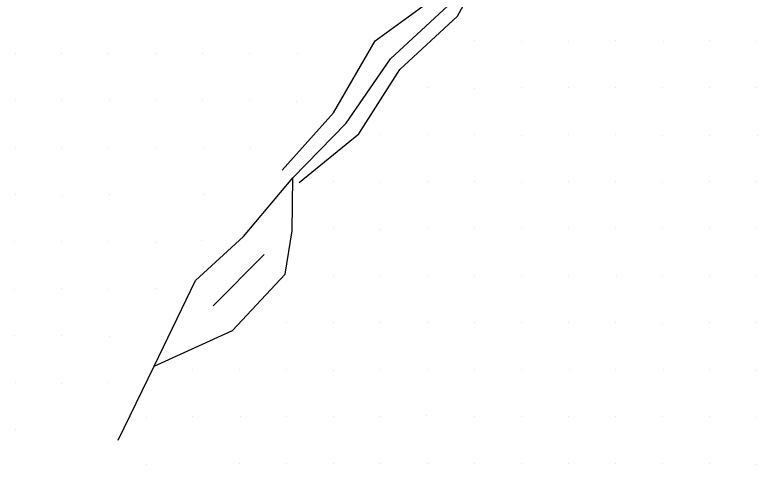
# Model space of a CAD drawing. Extents: x 1602514 to 1609837, y 863887 to 871157.
# Drawn here: x 1604156 to 1604392.9, y 867625.7 to 867769.2 of the extents above; entities that cross this region are included whole.
import ezdxf

# ---------------------------------------------------------------- set-up
doc = ezdxf.new("R2010")
doc.units = 0
for name, color, linetype in [('Survey-Flow line', 7, 'Continuous'), ('Survey-Ridge Lines', 7, 'Continuous'), ('Survey-Spot dirt', 7, 'Continuous')]:
    doc.layers.add(name, color=color, linetype=linetype)

msp = doc.modelspace()

# ---------------------------------------------------------------- linework, layer by layer
at = {"layer": 'Survey-Flow line'}
for points in [[(1604188.93, 867633.44), (1604200.47, 867657.02), (1604213.6, 867684.35), (1604228.94, 867698.37), (1604244.7, 867717.08), (1604261.73, 867734.54), (1604275.89, 867755.15), (1604294.15, 867771.98), (1604307.13, 867793.76), (1604313.43, 867813.75), (1604309.36, 867830.58), (1604303.53, 867854.76), (1604297.54, 867878.85), (1604287.91, 867903.58), (1604282.19, 867928.51), (1604283.64, 867953.17), (1604280.44, 867977.36)], [(1604188.93, 867633.44), (1604200.47, 867657.02), (1604213.6, 867684.35), (1604228.94, 867698.37), (1604244.7, 867717.08), (1604261.73, 867734.54), (1604275.89, 867755.15), (1604294.15, 867771.98), (1604307.13, 867793.76), (1604313.43, 867813.75), (1604309.36, 867830.58), (1604303.53, 867854.76), (1604297.54, 867878.85), (1604287.91, 867903.58), (1604282.19, 867928.51), (1604283.64, 867953.17), (1604280.44, 867977.36)], [(1604200.47, 867657.02), (1604225.46, 867668.43), (1604242.29, 867686.42), (1604244.52, 867700.18), (1604244.7, 867717.08)], [(1604200.47, 867657.02), (1604225.46, 867668.43), (1604242.29, 867686.42), (1604244.52, 867700.18), (1604244.7, 867717.08)]]:
    msp.add_lwpolyline(points, dxfattribs=at)
at = {"layer": 'Survey-Ridge Lines'}
msp.add_line((1604219.3, 867676.25), (1604235.56, 867692.64), dxfattribs=at)
msp.add_line((1604219.3, 867676.25), (1604235.56, 867692.64), dxfattribs=at)
for points in [[(1604241.33, 867719.56), (1604257.64, 867737.92), (1604270.98, 867760.83), (1604290.83, 867775.44), (1604303.85, 867796.75), (1604309.25, 867814.03)], [(1604241.33, 867719.56), (1604257.64, 867737.92), (1604270.98, 867760.83), (1604290.83, 867775.44), (1604303.85, 867796.75), (1604309.25, 867814.03)], [(1604246.7, 867715.6), (1604265.77, 867731.19), (1604278.9, 867751.66), (1604297.22, 867768.78), (1604309.61, 867791.51), (1604317.13, 867813.5)], [(1604246.7, 867715.6), (1604265.77, 867731.19), (1604278.9, 867751.66), (1604297.22, 867768.78), (1604309.61, 867791.51), (1604317.13, 867813.5)]]:
    msp.add_lwpolyline(points, dxfattribs=at)
at = {"layer": 'Survey-Spot dirt'}
for p, q in [((1604302.71, 867760.81), (1604302.71, 867760.81)), ((1604302.71, 867760.81), (1604302.71, 867760.81)), ((1604317.79, 867760.69), (1604317.79, 867760.69)), ((1604317.79, 867760.69), (1604317.79, 867760.69)), ((1604347.78, 867760.91), (1604347.78, 867760.91)), ((1604347.78, 867760.91), (1604347.78, 867760.91)), ((1604362.89, 867760.73), (1604362.89, 867760.73)), ((1604362.89, 867760.73), (1604362.89, 867760.73)), ((1604377.64, 867760.97), (1604377.64, 867760.97)), ((1604377.64, 867760.97), (1604377.64, 867760.97)), ((1604392.7, 867760.75), (1604392.7, 867760.75)), ((1604392.7, 867760.75), (1604392.7, 867760.75)), ((1604332.63, 867760.63), (1604332.63, 867760.63)), ((1604332.63, 867760.63), (1604332.63, 867760.63)), ((1604156.09, 867756.72), (1604156.09, 867756.72)), ((1604156.09, 867756.72), (1604156.09, 867756.72)), ((1604170.84, 867756.74), (1604170.84, 867756.74)), ((1604170.84, 867756.74), (1604170.84, 867756.74)), ((1604185.96, 867756.73), (1604185.96, 867756.73)), ((1604185.96, 867756.73), (1604185.96, 867756.73)), ((1604201, 867756.71), (1604201, 867756.71)), ((1604201, 867756.71), (1604201, 867756.71)), ((1604215.9, 867756.75), (1604215.9, 867756.75)), ((1604215.9, 867756.75), (1604215.9, 867756.75)), ((1604230.91, 867756.72), (1604230.91, 867756.72)), ((1604230.91, 867756.72), (1604230.91, 867756.72)), ((1604246.15, 867756.72), (1604246.15, 867756.72)), ((1604246.15, 867756.72), (1604246.15, 867756.72)), ((1604287.74, 867745.84), (1604287.74, 867745.84)), ((1604287.74, 867745.84), (1604287.74, 867745.84)), ((1604302.69, 867745.77), (1604302.69, 867745.77)), ((1604302.69, 867745.77), (1604302.69, 867745.77)), ((1604317.78, 867745.83), (1604317.78, 867745.83)), ((1604317.78, 867745.83), (1604317.78, 867745.83)), ((1604332.83, 867745.85), (1604332.83, 867745.85)), ((1604332.83, 867745.85), (1604332.83, 867745.85)), ((1604347.63, 867745.86), (1604347.63, 867745.86)), ((1604347.63, 867745.86), (1604347.63, 867745.86)), ((1604362.72, 867745.98), (1604362.72, 867745.98)), ((1604362.72, 867745.98), (1604362.72, 867745.98)), ((1604377.58, 867745.94), (1604377.58, 867745.94)), ((1604377.58, 867745.94), (1604377.58, 867745.94)), ((1604392.68, 867745.96), (1604392.68, 867745.96)), ((1604392.68, 867745.96), (1604392.68, 867745.96)), ((1604156.02, 867741.89), (1604156.02, 867741.89)), ((1604156.02, 867741.89), (1604156.02, 867741.89)), ((1604171.01, 867741.75), (1604171.01, 867741.75)), ((1604171.01, 867741.75), (1604171.01, 867741.75)), ((1604186.02, 867741.72), (1604186.02, 867741.72)), ((1604186.02, 867741.72), (1604186.02, 867741.72)), ((1604200.92, 867741.72), (1604200.92, 867741.72)), ((1604200.92, 867741.72), (1604200.92, 867741.72)), ((1604215.97, 867741.84), (1604215.97, 867741.84)), ((1604215.97, 867741.84), (1604215.97, 867741.84)), ((1604230.99, 867741.67), (1604230.99, 867741.67)), ((1604230.99, 867741.67), (1604230.99, 867741.67)), ((1604246.01, 867741.58), (1604246.01, 867741.58)), ((1604246.01, 867741.58), (1604246.01, 867741.58)), ((1604272.69, 867730.85), (1604272.69, 867730.85)), ((1604272.69, 867730.85), (1604272.69, 867730.85)), ((1604287.82, 867730.82), (1604287.82, 867730.82)), ((1604287.82, 867730.82), (1604287.82, 867730.82)), ((1604302.71, 867730.87), (1604302.71, 867730.87)), ((1604302.71, 867730.87), (1604302.71, 867730.87)), ((1604317.71, 867730.77), (1604317.71, 867730.77)), ((1604317.71, 867730.77), (1604317.71, 867730.77)), ((1604332.82, 867730.91), (1604332.82, 867730.91)), ((1604332.82, 867730.91), (1604332.82, 867730.91)), ((1604347.69, 867730.92), (1604347.69, 867730.92)), ((1604347.69, 867730.92), (1604347.69, 867730.92)), ((1604362.67, 867730.78), (1604362.67, 867730.78)), ((1604362.67, 867730.78), (1604362.67, 867730.78)), ((1604377.55, 867730.71), (1604377.55, 867730.71)), ((1604377.55, 867730.71), (1604377.55, 867730.71)), ((1604392.92, 867730.74), (1604392.92, 867730.74)), ((1604392.92, 867730.74), (1604392.92, 867730.74)), ((1604156.2, 867726.55), (1604156.2, 867726.55)), ((1604156.2, 867726.55), (1604156.2, 867726.55)), ((1604170.94, 867726.64), (1604170.94, 867726.64)), ((1604170.94, 867726.64), (1604170.94, 867726.64)), ((1604186, 867726.56), (1604186, 867726.56)), ((1604186, 867726.56), (1604186, 867726.56)), ((1604201.09, 867726.63), (1604201.09, 867726.63)), ((1604201.09, 867726.63), (1604201.09, 867726.63)), ((1604216.03, 867726.67), (1604216.03, 867726.67)), ((1604216.03, 867726.67), (1604216.03, 867726.67)), ((1604231.08, 867726.58), (1604231.08, 867726.58)), ((1604231.08, 867726.58), (1604231.08, 867726.58)), ((1604257.62, 867715.83), (1604257.62, 867715.83)), ((1604257.62, 867715.83), (1604257.62, 867715.83)), ((1604272.44, 867715.8), (1604272.44, 867715.8)), ((1604272.44, 867715.8), (1604272.44, 867715.8)), ((1604287.78, 867715.83), (1604287.78, 867715.83)), ((1604287.78, 867715.83), (1604287.78, 867715.83)), ((1604302.69, 867715.88), (1604302.69, 867715.88)), ((1604302.69, 867715.88), (1604302.69, 867715.88)), ((1604317.75, 867715.76), (1604317.75, 867715.76)), ((1604317.75, 867715.76), (1604317.75, 867715.76)), ((1604332.68, 867715.96), (1604332.68, 867715.96)), ((1604332.68, 867715.96), (1604332.68, 867715.96)), ((1604347.74, 867715.87), (1604347.74, 867715.87)), ((1604347.74, 867715.87), (1604347.74, 867715.87)), ((1604362.67, 867715.78), (1604362.67, 867715.78)), ((1604362.67, 867715.78), (1604362.67, 867715.78)), ((1604377.65, 867715.89), (1604377.65, 867715.89)), ((1604377.65, 867715.89), (1604377.65, 867715.89)), ((1604392.73, 867715.83), (1604392.73, 867715.83)), ((1604392.73, 867715.83), (1604392.73, 867715.83)), ((1604156.03, 867711.84), (1604156.03, 867711.84)), ((1604156.03, 867711.84), (1604156.03, 867711.84)), ((1604171.07, 867711.45), (1604171.07, 867711.45)), ((1604171.07, 867711.45), (1604171.07, 867711.45)), ((1604186.04, 867711.76), (1604186.04, 867711.76)), ((1604186.04, 867711.76), (1604186.04, 867711.76)), ((1604216.04, 867711.68), (1604216.04, 867711.68)), ((1604216.04, 867711.68), (1604216.04, 867711.68)), ((1604257.72, 867700.96), (1604257.72, 867700.96)), ((1604257.72, 867700.96), (1604257.72, 867700.96)), ((1604272.78, 867700.74), (1604272.78, 867700.74)), ((1604272.78, 867700.74), (1604272.78, 867700.74)), ((1604287.75, 867700.81), (1604287.75, 867700.81)), ((1604287.75, 867700.81), (1604287.75, 867700.81)), ((1604302.72, 867700.87), (1604302.72, 867700.87)), ((1604302.72, 867700.87), (1604302.72, 867700.87)), ((1604317.63, 867700.82), (1604317.63, 867700.82)), ((1604317.63, 867700.82), (1604317.63, 867700.82)), ((1604332.63, 867700.81), (1604332.63, 867700.81)), ((1604332.63, 867700.81), (1604332.63, 867700.81)), ((1604347.79, 867700.97), (1604347.79, 867700.97)), ((1604347.79, 867700.97), (1604347.79, 867700.97)), ((1604362.7, 867700.93), (1604362.7, 867700.93)), ((1604362.7, 867700.93), (1604362.7, 867700.93)), ((1604377.66, 867701.09), (1604377.66, 867701.09)), ((1604377.66, 867701.09), (1604377.66, 867701.09)), ((1604392.74, 867700.86), (1604392.74, 867700.86)), ((1604392.74, 867700.86), (1604392.74, 867700.86)), ((1604156, 867696.7), (1604156, 867696.7)), ((1604156, 867696.7), (1604156, 867696.7)), ((1604171.01, 867696.76), (1604171.01, 867696.76)), ((1604171.01, 867696.76), (1604171.01, 867696.76)), ((1604185.97, 867696.68), (1604185.97, 867696.68)), ((1604185.97, 867696.68), (1604185.97, 867696.68)), ((1604215.69, 867697.07), (1604215.69, 867697.07)), ((1604215.69, 867697.07), (1604215.69, 867697.07)), ((1604201.06, 867696.58), (1604201.06, 867696.58)), ((1604201.06, 867696.58), (1604201.06, 867696.58)), ((1604257.61, 867685.84), (1604257.61, 867685.84)), ((1604257.61, 867685.84), (1604257.61, 867685.84)), ((1604272.71, 867685.83), (1604272.71, 867685.83)), ((1604272.71, 867685.83), (1604272.71, 867685.83)), ((1604287.67, 867685.76), (1604287.67, 867685.76)), ((1604287.67, 867685.76), (1604287.67, 867685.76)), ((1604302.77, 867685.82), (1604302.77, 867685.82)), ((1604302.77, 867685.82), (1604302.77, 867685.82)), ((1604317.69, 867685.83), (1604317.69, 867685.83)), ((1604317.69, 867685.83), (1604317.69, 867685.83)), ((1604332.71, 867685.8), (1604332.71, 867685.8)), ((1604332.71, 867685.8), (1604332.71, 867685.8)), ((1604347.93, 867686.05), (1604347.93, 867686.05)), ((1604347.93, 867686.05), (1604347.93, 867686.05)), ((1604362.59, 867685.86), (1604362.59, 867685.86)), ((1604362.59, 867685.86), (1604362.59, 867685.86)), ((1604377.61, 867685.98), (1604377.61, 867685.98)), ((1604377.61, 867685.98), (1604377.61, 867685.98)), ((1604392.71, 867685.81), (1604392.71, 867685.81)), ((1604392.71, 867685.81), (1604392.71, 867685.81)), ((1604155.96, 867681.58), (1604155.96, 867681.58)), ((1604155.96, 867681.58), (1604155.96, 867681.58)), ((1604170.96, 867681.71), (1604170.96, 867681.71)), ((1604170.96, 867681.71), (1604170.96, 867681.71)), ((1604185.78, 867681.63), (1604185.78, 867681.63)), ((1604185.78, 867681.63), (1604185.78, 867681.63)), ((1604201, 867681.69), (1604201, 867681.69)), ((1604201, 867681.69), (1604201, 867681.69)), ((1604242.68, 867670.88), (1604242.68, 867670.88)), ((1604242.68, 867670.88), (1604242.68, 867670.88)), ((1604257.64, 867670.83), (1604257.64, 867670.83)), ((1604257.64, 867670.83), (1604257.64, 867670.83)), ((1604272.66, 867670.94), (1604272.66, 867670.94)), ((1604272.66, 867670.94), (1604272.66, 867670.94)), ((1604287.64, 867670.91), (1604287.64, 867670.91)), ((1604287.64, 867670.91), (1604287.64, 867670.91)), ((1604302.63, 867670.87), (1604302.63, 867670.87)), ((1604302.63, 867670.87), (1604302.63, 867670.87)), ((1604317.75, 867670.81), (1604317.75, 867670.81)), ((1604317.75, 867670.81), (1604317.75, 867670.81)), ((1604332.74, 867670.83), (1604332.74, 867670.83)), ((1604332.74, 867670.83), (1604332.74, 867670.83)), ((1604347.74, 867670.81), (1604347.74, 867670.81)), ((1604347.74, 867670.81), (1604347.74, 867670.81)), ((1604362.66, 867670.76), (1604362.66, 867670.76)), ((1604362.66, 867670.76), (1604362.66, 867670.76)), ((1604377.61, 867670.89), (1604377.61, 867670.89)), ((1604377.61, 867670.89), (1604377.61, 867670.89)), ((1604392.66, 867670.9), (1604392.66, 867670.9)), ((1604392.66, 867670.9), (1604392.66, 867670.9)), ((1604156.01, 867666.72), (1604156.01, 867666.72)), ((1604156.01, 867666.72), (1604156.01, 867666.72)), ((1604171, 867666.83), (1604171, 867666.83)), ((1604171, 867666.83), (1604171, 867666.83)), ((1604186.18, 867666.62), (1604186.18, 867666.62)), ((1604186.18, 867666.62), (1604186.18, 867666.62)), ((1604212.82, 867655.92), (1604212.82, 867655.92)), ((1604212.82, 867655.92), (1604212.82, 867655.92)), ((1604227.55, 867655.96), (1604227.55, 867655.96)), ((1604227.55, 867655.96), (1604227.55, 867655.96)), ((1604242.71, 867655.85), (1604242.71, 867655.85)), ((1604242.71, 867655.85), (1604242.71, 867655.85)), ((1604257.82, 867655.68), (1604257.82, 867655.68)), ((1604257.82, 867655.68), (1604257.82, 867655.68)), ((1604272.73, 867655.83), (1604272.73, 867655.83)), ((1604272.73, 867655.83), (1604272.73, 867655.83)), ((1604287.69, 867655.89), (1604287.69, 867655.89)), ((1604287.69, 867655.89), (1604287.69, 867655.89)), ((1604302.55, 867656.05), (1604302.55, 867656.05)), ((1604302.55, 867656.05), (1604302.55, 867656.05)), ((1604317.61, 867656.02), (1604317.61, 867656.02)), ((1604317.61, 867656.02), (1604317.61, 867656.02)), ((1604332.9, 867656.06), (1604332.9, 867656.06)), ((1604332.9, 867656.06), (1604332.9, 867656.06)), ((1604347.64, 867655.87), (1604347.64, 867655.87)), ((1604347.64, 867655.87), (1604347.64, 867655.87)), ((1604362.92, 867656.03), (1604362.92, 867656.03)), ((1604362.92, 867656.03), (1604362.92, 867656.03)), ((1604377.72, 867655.86), (1604377.72, 867655.86)), ((1604377.72, 867655.86), (1604377.72, 867655.86)), ((1604392.73, 867655.76), (1604392.73, 867655.76)), ((1604392.73, 867655.76), (1604392.73, 867655.76)), ((1604185.95, 867651.68), (1604185.95, 867651.68)), ((1604185.95, 867651.68), (1604185.95, 867651.68)), ((1604156.1, 867651.66), (1604156.1, 867651.66)), ((1604156.1, 867651.66), (1604156.1, 867651.66)), ((1604170.94, 867651.48), (1604170.94, 867651.48)), ((1604170.94, 867651.48), (1604170.94, 867651.48)), ((1604197.88, 867640.76), (1604197.88, 867640.76)), ((1604197.88, 867640.76), (1604197.88, 867640.76)), ((1604212.54, 867640.98), (1604212.54, 867640.98)), ((1604212.54, 867640.98), (1604212.54, 867640.98)), ((1604227.94, 867640.8), (1604227.94, 867640.8)), ((1604227.94, 867640.8), (1604227.94, 867640.8)), ((1604242.65, 867640.81), (1604242.65, 867640.81)), ((1604242.65, 867640.81), (1604242.65, 867640.81)), ((1604257.66, 867640.85), (1604257.66, 867640.85)), ((1604257.66, 867640.85), (1604257.66, 867640.85)), ((1604272.58, 867641), (1604272.58, 867641)), ((1604272.58, 867641), (1604272.58, 867641)), ((1604287.41, 867641.13), (1604287.41, 867641.13)), ((1604287.41, 867641.13), (1604287.41, 867641.13)), ((1604302.73, 867640.87), (1604302.73, 867640.87)), ((1604302.73, 867640.87), (1604302.73, 867640.87)), ((1604317.6, 867641.01), (1604317.6, 867641.01)), ((1604317.6, 867641.01), (1604317.6, 867641.01)), ((1604332.75, 867640.99), (1604332.75, 867640.99)), ((1604332.75, 867640.99), (1604332.75, 867640.99)), ((1604347.71, 867640.81), (1604347.71, 867640.81)), ((1604347.71, 867640.81), (1604347.71, 867640.81)), ((1604362.72, 867640.86), (1604362.72, 867640.86)), ((1604362.72, 867640.86), (1604362.72, 867640.86)), ((1604377.65, 867640.8), (1604377.65, 867640.8)), ((1604377.65, 867640.8), (1604377.65, 867640.8)), ((1604392.68, 867640.65), (1604392.68, 867640.65)), ((1604392.68, 867640.65), (1604392.68, 867640.65)), ((1604156.3, 867636.86), (1604156.3, 867636.86)), ((1604156.3, 867636.86), (1604156.3, 867636.86)), ((1604198, 867625.75), (1604198, 867625.75)), ((1604198, 867625.75), (1604198, 867625.75)), ((1604227.76, 867625.85), (1604227.76, 867625.85)), ((1604227.76, 867625.85), (1604227.76, 867625.85)), ((1604242.61, 867625.98), (1604242.61, 867625.98)), ((1604242.61, 867625.98), (1604242.61, 867625.98)), ((1604257.61, 867626.09), (1604257.61, 867626.09)), ((1604257.61, 867626.09), (1604257.61, 867626.09)), ((1604272.6, 867625.97), (1604272.6, 867625.97)), ((1604272.6, 867625.97), (1604272.6, 867625.97)), ((1604287.78, 867625.94), (1604287.78, 867625.94)), ((1604287.78, 867625.94), (1604287.78, 867625.94)), ((1604302.59, 867625.88), (1604302.59, 867625.88)), ((1604302.59, 867625.88), (1604302.59, 867625.88)), ((1604317.63, 867625.88), (1604317.63, 867625.88)), ((1604317.63, 867625.88), (1604317.63, 867625.88)), ((1604332.79, 867625.91), (1604332.79, 867625.91)), ((1604332.79, 867625.91), (1604332.79, 867625.91)), ((1604347.79, 867625.81), (1604347.79, 867625.81)), ((1604347.79, 867625.81), (1604347.79, 867625.81)), ((1604362.7, 867626.03), (1604362.7, 867626.03)), ((1604362.7, 867626.03), (1604362.7, 867626.03)), ((1604377.64, 867625.91), (1604377.64, 867625.91)), ((1604377.64, 867625.91), (1604377.64, 867625.91)), ((1604392.79, 867625.77), (1604392.79, 867625.77)), ((1604392.79, 867625.77), (1604392.79, 867625.77))]:
    msp.add_line(p, q, dxfattribs=at)

doc.saveas('drawing.dxf')
